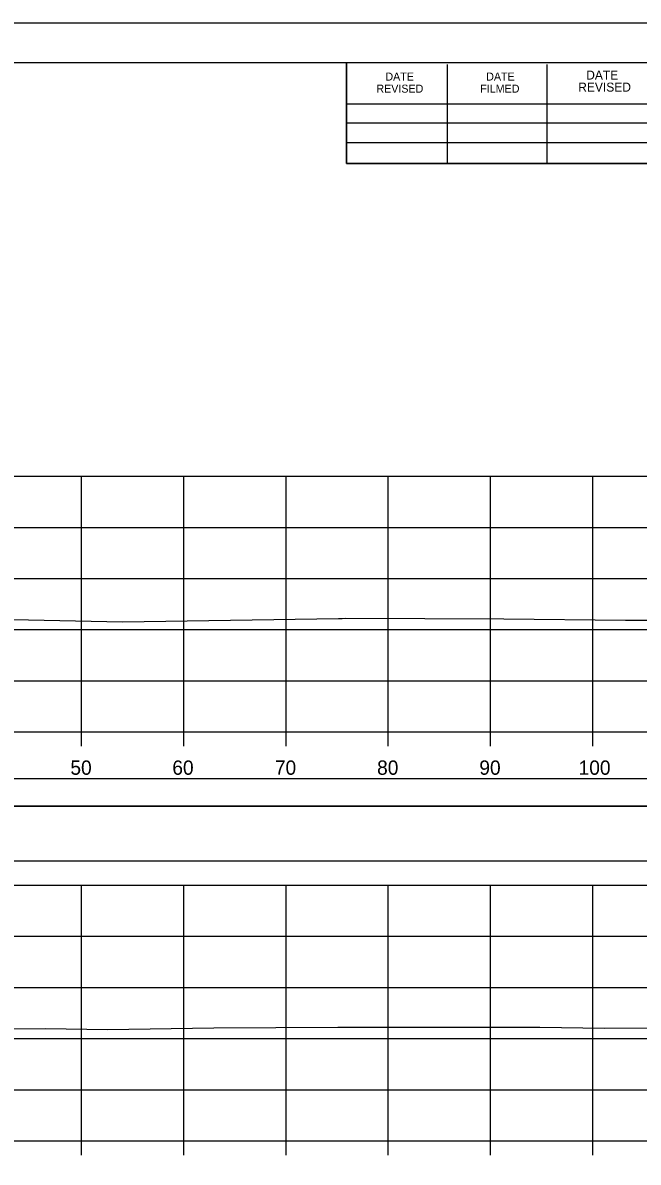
# Model space of a CAD drawing. Extents: x 1370538 to 1372872, y 376220 to 381127.
# Drawn here: x 1370752.9 to 1370813.1, y 377175.7 to 377287.1 of the extents above; entities that cross this region are included whole.
import ezdxf

# ---------------------------------------------------------------- set-up
doc = ezdxf.new("R2010")
doc.units = 0
for name, color, linetype in [('R_Border Notes', 7, 'Continuous'), ('R_Border PE', 7, 'Continuous'), ('R_Border Prem', 7, 'Continuous'), ('R_Dimension', 7, 'Continuous'), ('R_Grid', 7, 'Continuous'), ('R_No Plot', 7, 'Continuous'), ('T_Detection Zones', 7, 'Continuous')]:
    doc.layers.add(name, color=color, linetype=linetype)

msp = doc.modelspace()

# ---------------------------------------------------------------- linework, layer by layer
at = {"layer": 'R_Border Notes'}
for p, q in [((1370550.61, 377283.23), (1370866.79, 377283.23)), ((1370784.53, 377273.35), (1370784.53, 377283.23)), ((1370794.39, 377273.35), (1370794.39, 377283.03)), ((1370804.15, 377273.35), (1370804.15, 377283.03)), ((1370784.53, 377279.21), (1370823.69, 377279.21)), ((1370784.53, 377277.35), (1370823.69, 377277.35)), ((1370784.53, 377273.35), (1370784.53, 377275.41)), ((1370784.53, 377275.41), (1370823.69, 377275.41)), ((1370866.79, 377273.35), (1370784.53, 377273.35))]:
    msp.add_line(p, q, dxfattribs=at)
at = {"layer": 'R_Border Prem'}
for p, q in [((1370558.61, 377217.77), (1370858.61, 377217.77)), ((1370758.61, 377216.37), (1370758.61, 377217.77)), ((1370768.61, 377216.37), (1370768.61, 377217.77)), ((1370778.61, 377216.37), (1370778.61, 377217.77)), ((1370788.61, 377216.37), (1370788.61, 377217.77)), ((1370798.61, 377216.37), (1370798.61, 377217.77)), ((1370808.61, 377216.37), (1370808.61, 377217.77)), ((1370558.61, 377177.77), (1370858.61, 377177.77)), ((1370758.61, 377176.37), (1370758.61, 377177.77)), ((1370768.61, 377176.37), (1370768.61, 377177.77)), ((1370778.61, 377176.37), (1370778.61, 377177.77)), ((1370788.61, 377176.37), (1370788.61, 377177.77)), ((1370798.61, 377176.37), (1370798.61, 377177.77)), ((1370808.61, 377176.37), (1370808.61, 377177.77))]:
    msp.add_line(p, q, dxfattribs=at)
at = {"layer": 'R_Dimension'}
for points in [[(1370750.34, 377228.78), (1370762.62, 377228.54), (1370783.73, 377228.87), (1370784.1, 377228.87), (1370784.46, 377228.88), (1370799.92, 377228.81), (1370811.8, 377228.68), (1370820.77, 377228.7), (1370832.49, 377228.57), (1370833.75, 377228.58), (1370845.33, 377228.44), (1370851.63, 377228.39), (1370857.99, 377228.34), (1370858.61, 377228.33)], [(1370738.65, 377188.66), (1370755.08, 377188.76), (1370761.14, 377188.65), (1370771.54, 377188.81), (1370783.67, 377188.87), (1370795.21, 377188.9), (1370803.44, 377188.87), (1370809.77, 377188.8), (1370826.04, 377188.84), (1370832.13, 377188.77), (1370834.41, 377188.79), (1370840.45, 377188.72), (1370851.7, 377188.63), (1370858.61, 377188.57)]]:
    msp.add_lwpolyline(points, dxfattribs=at)
at = {"layer": 'R_Grid'}
for p, q in [((1370558.61, 377242.77), (1370858.61, 377242.77)), ((1370758.61, 377217.77), (1370758.61, 377242.77)), ((1370768.61, 377217.77), (1370768.61, 377242.77)), ((1370778.61, 377217.77), (1370778.61, 377242.77)), ((1370788.61, 377217.77), (1370788.61, 377242.77)), ((1370798.61, 377217.77), (1370798.61, 377242.77)), ((1370808.61, 377217.77), (1370808.61, 377242.77)), ((1370558.61, 377237.77), (1370858.61, 377237.77)), ((1370558.61, 377232.77), (1370858.61, 377232.77)), ((1370558.61, 377227.77), (1370858.61, 377227.77)), ((1370558.61, 377222.77), (1370858.61, 377222.77)), ((1370558.61, 377217.77), (1370858.61, 377217.77)), ((1370558.61, 377202.77), (1370858.61, 377202.77)), ((1370758.61, 377177.77), (1370758.61, 377202.77)), ((1370768.61, 377177.77), (1370768.61, 377202.77)), ((1370778.61, 377177.77), (1370778.61, 377202.77)), ((1370788.61, 377177.77), (1370788.61, 377202.77)), ((1370798.61, 377177.77), (1370798.61, 377202.77)), ((1370808.61, 377177.77), (1370808.61, 377202.77)), ((1370558.61, 377197.77), (1370858.61, 377197.77)), ((1370558.61, 377192.77), (1370858.61, 377192.77)), ((1370558.61, 377187.77), (1370858.61, 377187.77)), ((1370558.61, 377182.77), (1370858.61, 377182.77)), ((1370558.61, 377177.77), (1370858.61, 377177.77))]:
    msp.add_line(p, q, dxfattribs=at)
at = {"layer": 'R_No Plot'}
msp.add_line((1370538.21, 377287.12), (1370871.54, 377287.12), dxfattribs=at)
for points in [[(1370538.2, 377287.12), (1370871.54, 377287.12), (1370871.54, 377073.78), (1370538.2, 377073.78)], [(1370784.53, 377283.23), (1370784.53, 377273.35), (1370820.26, 377273.35), (1370820.26, 377270.43), (1370843.46, 377270.43), (1370843.46, 377246.09), (1370866.79, 377246.09), (1370866.79, 377077.77), (1370550.61, 377077.77), (1370550.61, 377283.23)]]:
    msp.add_lwpolyline(points, close=True, dxfattribs=at)
at = {"layer": 'T_Detection Zones'}
for points in [[(1370552.62, 377210.49), (1370864.59, 377210.49), (1370864.59, 377213.19), (1370552.62, 377213.19)], [(1370552.62, 377205.17), (1370864.59, 377205.17), (1370864.59, 377210.49), (1370552.62, 377210.49)]]:
    msp.add_lwpolyline(points, close=True, dxfattribs=at)

# ---------------------------------------------------------------- texts
at = {"layer": 'R_Border Notes'}
for s, height, p in [('DATE', 0.782, (1370788.33, 377281.47)), ('DATE', 0.782, (1370798.19, 377281.47)), ('DATE', 0.879, (1370807.97, 377281.57)), ('REVISED', 0.782, (1370787.45, 377280.29)), ('FILMED', 0.782, (1370797.61, 377280.29)), ('REVISED', 0.879, (1370807.19, 377280.39))]:
    msp.add_text(s, height=height, rotation=360, dxfattribs=at).set_placement(p)
at = {"layer": 'R_Border PE'}
for s, p in [('50', (1370757.52, 377213.57)), ('60', (1370767.49, 377213.57)), ('70', (1370777.52, 377213.57)), ('80', (1370787.52, 377213.57)), ('90', (1370797.52, 377213.57)), ('100', (1370807.23, 377213.57))]:
    msp.add_text(s, height=1.4, dxfattribs=at).set_placement(p)

doc.saveas('drawing.dxf')
